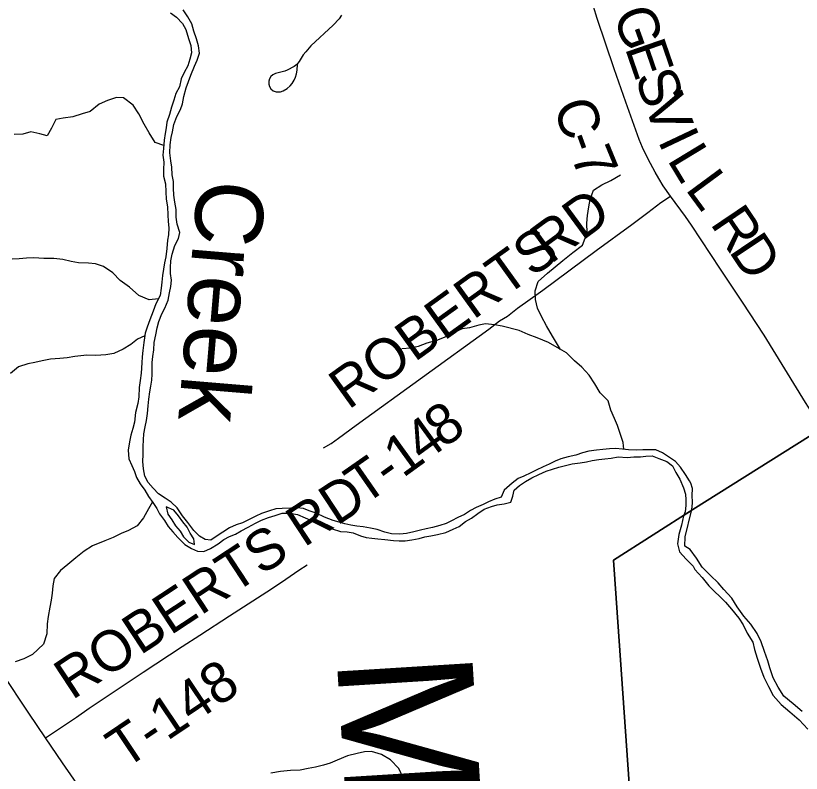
# Model space of a CAD drawing. Extents: x 114843 to 284848, y 317643 to 566895.
# Drawn here: x 131005 to 136809, y 369032 to 374624 of the extents above; entities that cross this region are included whole.
import ezdxf

# ---------------------------------------------------------------- set-up
doc = ezdxf.new("R2010")
doc.units = 0
for name, color, linetype in [('GM_X_County', 7, 'Continuous'), ('GM_X_County_Road', 7, 'Continuous'), ('GM_X_County_Road_Text', 7, 'Continuous'), ('GM_X_County_Text', 7, 'Continuous'), ('GM_X_Major_River', 7, 'Continuous'), ('GM_X_Major_River_Text', 7, 'Continuous'), ('GM_X_Minor_River', 7, 'Continuous'), ('GM_X_Township', 7, 'Continuous'), ('GM_X_Township_Road', 7, 'Continuous'), ('GM_X_Township_Road_Text', 7, 'Continuous')]:
    doc.layers.add(name, color=color, linetype=linetype)

msp = doc.modelspace()

# ---------------------------------------------------------------- linework, layer by layer
at = {"layer": 'GM_X_County'}
for points in [[(136968.4, 371581.2), (136006.5, 370979.4), (135421.8, 370605.4), (135737.9, 366111.8), (135755.1, 365552.2), (135993.5, 361781.9), (136125.6, 359790), (136368.2, 355174.3), (136711.7, 350199.2)], [(136711.7, 350199.2), (136368.2, 355174.3), (136125.6, 359790), (135993.5, 361781.9), (135755.1, 365552.2), (135737.9, 366111.8), (135421.8, 370605.4), (136006.5, 370979.4), (136968.4, 371581.2)]]:
    msp.add_lwpolyline(points, dxfattribs=at)
at = {"layer": 'GM_X_County_Road'}
for points in [[(135841.5, 373292.9), (135789.6, 373367.5), (135755.3, 373422.6), (135728.5, 373469.8), (135678.2, 373564.6), (135636.6, 373652), (135610.5, 373710.6), (135511.8, 373985.5), (135426.4, 374232.4), (135302.1, 374603.2), (135273.9, 374692.3), (135265.3, 374728), (135253.1, 374792.2), (135241.4, 374889.7), (135215.2, 375313.6), (135179.9, 375845.6)], [(136969.6, 371578.4), (136929.1, 371632.2), (136839.2, 371768.1), (136533.7, 372265.6), (136375.3, 372510.9), (136212.9, 372753.6), (135998.8, 373078.7), (135953.6, 373143.4), (135841.5, 373292.9)], [(131225, 369294.8), (131101.9, 369476.9), (130902.5, 369777), (130754.8, 370003), (130482.4, 370431.5), (129468.2, 372006.3)], [(133463.4, 365462.7), (133292, 365840.8), (133167, 366108.3), (133044.5, 366376.5), (132917.9, 366642.4), (132696.3, 367116.9), (132650.6, 367203.8), (132616.6, 367259.8), (132487.8, 367449.5), (132023.4, 368123.6), (131763.1, 368506), (131601.1, 368747.2), (131351.4, 369108.1), (131225, 369294.8)]]:
    msp.add_lwpolyline(points, dxfattribs=at)
at = {"layer": 'GM_X_Major_River'}
msp.add_line((135996.9, 370968.9), (135939.5, 370932.1), dxfattribs=at)
for points in [[(132149.2, 374646.3), (132193.1, 374614.2), (132237.1, 374568.1), (132263, 374521.9), (132283, 374455.8), (132298.9, 374403.7), (132302.9, 374351.6), (132290.8, 374303.5), (132276.8, 374253.4), (132248.8, 374205.3), (132228.7, 374159.3), (132214.7, 374099.2), (132188.7, 374049.1), (132172.7, 374001), (132156.6, 373948.9), (132140.6, 373894.8), (132122.6, 373838.7), (132116.5, 373796.6), (132108.5, 373754.5), (132102.5, 373706.4), (132096.4, 373644.3), (132092.4, 373594.2), (132100.3, 373544.1), (132098.3, 373488), (132098.3, 373439.9), (132112.2, 373383.8), (132114.2, 373323.7), (132118.1, 373269.6), (132126.1, 373213.5), (132130, 373153.4), (132132, 373105.3), (132136, 373059.2), (132133.9, 373007.1), (132125.9, 372967.1), (132121.8, 372907), (132113.8, 372844.8), (132103.8, 372800.8), (132097.7, 372754.7), (132089.7, 372706.6), (132083.7, 372658.5), (132079.7, 372614.4), (132071.6, 372558.4), (132041.6, 372498.2), (132021.6, 372444.2), (131995.5, 372380.1), (131977.5, 372326), (131961.5, 372279.9), (131951.4, 372211.8), (131943.4, 372153.7), (131939.4, 372105.6), (131937.3, 372061.5), (131931.3, 371985.4), (131925.2, 371931.3), (131917.2, 371879.2), (131915.2, 371811.1), (131907.1, 371761), (131891.1, 371694.9), (131883, 371624.8), (131871, 371576.7), (131855, 371528.6), (131845, 371478.6)], [(131989.1, 371795), (131997.1, 371847.1), (132003.2, 371889.2), (132011.2, 371935.3), (132013.2, 371979.4), (132013.3, 372065.5), (132017.3, 372109.6), (132025.3, 372157.7), (132029.4, 372211.7), (132039.4, 372269.8), (132051.5, 372319.9), (132063.5, 372368), (132085.5, 372424.1), (132107.5, 372466.2), (132131.6, 372524.3), (132141.6, 372578.4), (132151.6, 372624.4), (132155.7, 372672.5), (132147.7, 372720.6), (132147.7, 372766.7), (132151.8, 372814.8), (132161.8, 372864.9), (132181.8, 372927), (132207.9, 372981), (132217.9, 373025.1), (132197.9, 373085.2), (132192, 373137.3), (132190, 373193.5), (132182.1, 373247.6), (132174.1, 373299.7), (132172.2, 373351.8), (132170.2, 373399.8), (132160.2, 373449.9), (132158.3, 373506), (132150.3, 373552.1), (132144.4, 373612.3), (132146.4, 373672.4), (132154.4, 373724.5), (132164.5, 373768.5), (132174.5, 373820.6), (132196.5, 373880.7), (132222.6, 373932.8), (132236.6, 373974.9), (132246.6, 374029), (132264.7, 374091.1), (132282.7, 374139.2), (132298.7, 374185.3), (132326.8, 374251.4), (132344.8, 374297.5), (132362.8, 374347.6), (132356.9, 374401.7), (132340.9, 374453.8), (132321, 374509.9), (132307, 374564), (132277.1, 374616.1), (132243.2, 374668.2)], [(135994, 371173.4), (135982.4, 371190.5), (135954.5, 371238.6), (135916.5, 371290.7), (135880.6, 371334.8), (135834.6, 371362.8), (135784.7, 371396.9), (135734.7, 371421), (135682.7, 371419), (135638.8, 371419), (135588.8, 371417), (135532.8, 371421), (135486.9, 371425.1), (135436.9, 371429.1), (135392.9, 371427.1), (135342.9, 371423.1), (135296.9, 371417.1), (135239, 371411.1), (135193, 371397.1), (135143, 371381.1), (135087, 371367.1), (135033.1, 371353.1), (134991.1, 371335.1), (134945.1, 371315.1), (134903.1, 371293.1), (134851.1, 371269), (134811.1, 371251), (134759.1, 371225), (134717.1, 371207), (134673.1, 371174.9), (134613.1, 371120.9), (134591.1, 371070.8), (134545.1, 371054.8), (134499.1, 371036.8), (134459.2, 371016.8), (134407.2, 370994.8), (134365.2, 370972.7), (134321.2, 370942.7), (134271.2, 370920.7), (134225.2, 370894.7), (134185.2, 370876.6), (134139.2, 370860.6), (134085.2, 370846.6), (134037.3, 370836.6), (133995.3, 370826.6), (133945.3, 370814.6), (133893.3, 370802.6), (133843.3, 370796.6), (133781.4, 370800.7), (133731.4, 370812.7), (133675.5, 370830.8), (133627.5, 370840.8), (133571.5, 370850.8), (133525.6, 370856.9), (133481.6, 370862.9), (133437.6, 370872.9), (133395.7, 370887), (133351.7, 370897), (133287.8, 370923.1), (133223.8, 370953.1), (133173.8, 370969.2), (133131.9, 370987.2), (133083.9, 370991.3), (133037.9, 370989.3), (132974, 370987.3), (132928, 370985.3), (132880, 370969.3), (132822, 370949.3), (132780, 370931.3), (132680.1, 370881.2), (132634.1, 370865.2), (132584.1, 370845.2), (132536.1, 370811.2), (132486.1, 370781.1), (132446.1, 370753.1), (132404.1, 370757.1), (132362.2, 370783.2), (132322.2, 370825.3), (132276.3, 370883.4), (132238.4, 370933.5), (132198.4, 370991.6), (132154.5, 371033.7), (132110.5, 371063.7), (132060.6, 371095.8), (132020.6, 371137.9), (131982.7, 371178), (131958.7, 371226.1), (131948.8, 371280.2), (131944.8, 371334.3), (131946.8, 371384.4), (131946.9, 371444.5), (131948.9, 371492.5), (131952.9, 371538.6), (131961, 371588.7), (131971, 371636.8), (131979, 371688.9), (131985.1, 371745), (131989.1, 371795)], [(131845, 371478.6), (131836.9, 371418.5), (131840.9, 371354.3), (131862.8, 371304.3), (131882.8, 371260.2), (131898.7, 371216.1), (131924.7, 371170), (131958.7, 371121.9), (131986.6, 371075.8), (132018.6, 371031.7), (132048.5, 370987.6), (132066.5, 370947.6), (132104.4, 370897.5), (132132.4, 370853.4), (132166.3, 370813.3), (132202.3, 370773.2), (132254.2, 370721.1), (132304.2, 370691.1), (132348.1, 370671), (132394.1, 370669), (132444.1, 370691), (132500.1, 370727), (132544.1, 370757.1), (132584.1, 370781.1), (132628, 370797.1), (132672, 370821.1), (132722, 370849.2), (132778, 370879.2), (132822, 370901.2), (132874, 370921.2), (132922, 370935.2), (132974, 370951.2), (133029.9, 370951.2), (133085.9, 370943.2), (133143.8, 370917.1), (133189.8, 370899.1), (133239.7, 370877), (133287.7, 370858.9), (133343.7, 370836.9), (133405.6, 370816.8), (133453.6, 370814.8), (133497.6, 370806.8), (133551.5, 370784.7), (133593.5, 370772.7), (133637.4, 370766.7), (133681.4, 370762.6), (133733.4, 370758.6), (133797.3, 370750.6), (133839.3, 370748.6), (133883.3, 370748.5), (133931.3, 370754.5), (133985.2, 370766.5), (134027.2, 370776.5), (134073.2, 370784.5), (134121.2, 370794.5), (134183.2, 370808.5), (134237.2, 370834.5), (134281.1, 370854.6), (134329.1, 370890.6), (134373.1, 370914.6), (134419.1, 370950.7), (134467.1, 370980.7), (134519.1, 371002.7), (134563.1, 371014.7), (134613.1, 371020.7), (134663, 371034.7), (134679.1, 371078.8), (134687.1, 371122.9), (134727.1, 371156.9), (134771.1, 371184.9), (134817.1, 371213), (134869.1, 371237), (134925.1, 371263), (135017, 371291), (135077, 371307), (135117, 371317), (135175, 371323), (135222.9, 371331), (135264.9, 371341), (135312.9, 371349), (135356.9, 371353), (135404.9, 371359), (135456.8, 371369), (135522.8, 371362.9), (135570.8, 371368.9), (135620.7, 371368.9), (135660.7, 371372.9), (135706.7, 371374.9), (135756.7, 371356.8), (135814.6, 371334.8), (135856.6, 371300.7), (135882.5, 371252.6), (135912.5, 371204.5), (135938.4, 371138.4), (135952.3, 371092.3), (135956.3, 371050.3), (135956.3, 371008.2), (135950.9, 370962.3), (135939.5, 370932.1)], [(135996.9, 370968.9), (136002.3, 370997.3), (136005.8, 371032.9), (136003.6, 371081.6), (136005.1, 371135.4), (135994, 371173.4)], [(132115.8, 370999.6), (132128.4, 370945.5), (132158.4, 370903.5), (132186.3, 370859.4), (132220.3, 370819.3), (132244.2, 370777.2), (132284.2, 370739.1), (132326.2, 370721.1), (132324.1, 370743.1)], [(132324.1, 370743.1), (132322.2, 370763.2), (132294.2, 370805.2), (132272.3, 370849.3), (132240.3, 370889.4), (132208.4, 370933.5), (132172.4, 370973.6), (132115.8, 370999.6)], [(135987.6, 370682.9), (135949.7, 370708.1), (135950.2, 370778.2), (135996.9, 370968.9)], [(135939.5, 370932.1), (135922.9, 370864.6), (135904.4, 370794.6), (135893.8, 370726.5), (135908.9, 370666.7), (135958.1, 370612.4), (136009.2, 370562), (136023.3, 370536.7)], [(136815.1, 369488.5), (136749.3, 369544.6), (136679.4, 369600.8), (136637.5, 369666.9), (136601.6, 369737), (136575.8, 369811.1), (136561.9, 369863.2), (136538, 369931.3), (136512.2, 370001.5), (136482.3, 370063.6), (136436.4, 370131.7), (136384.6, 370191.8), (136334.7, 370262), (136294.8, 370324.1), (136237, 370388.3), (136195.1, 370438.4), (136137.2, 370492.5), (136077.3, 370552.7), (136035.4, 370620.8), (135987.6, 370682.9)], [(136023.3, 370536.7), (136077.1, 370476.6), (136127, 370416.4), (136248.8, 370294.1), (136292.7, 370244), (136346.5, 370177.9), (136378.4, 370127.8), (136408.3, 370065.7), (136450.2, 369999.5), (136462.1, 369945.4), (136483.9, 369881.3), (136507.8, 369809.2), (136531.7, 369741.1), (136565.5, 369673), (136601.4, 369606.9), (136659.2, 369538.7), (136723.1, 369486.6), (136793, 369426.4), (136856.9, 369358.3)]]:
    msp.add_lwpolyline(points, dxfattribs=at)
at = {"layer": 'GM_X_Minor_River'}
for points in [[(132098.6, 373667.2), (132036.5, 373688.4), (131990.6, 373760.6), (131954.6, 373824.7), (131914.7, 373900.9), (131872.8, 373963), (131802.9, 374017.2), (131750.9, 374021.2), (131682.9, 373999.2), (131622.9, 373971.1), (131554.9, 373917.1), (131497, 373899.1), (131427, 373879.1), (131357, 373867.1), (131303, 373859.1), (131269, 373795), (131237, 373738.9), (131183, 373752.9), (131117.1, 373767), (131059.1, 373751), (130993.1, 373747)], [(135030, 372160), (134971.7, 372258.7), (134925.8, 372334.8), (134889.9, 372403), (134860, 372465.1), (134846, 372529.2), (134844.1, 372593.3), (134864.1, 372663.5), (134934.1, 372723.5), (134990.1, 372769.6), (135048.1, 372817.6), (135122.1, 372877.7), (135192.1, 372931.8), (135226.2, 373022), (135224.2, 373094.1), (135230.3, 373150.2), (135240.3, 373214.3), (135248.3, 373268.4), (135274.4, 373336.5), (135334.4, 373376.6), (135402.4, 373408.6), (135472.3, 373450.7)], [(132059.6, 372534.3), (131991.6, 372528.3), (131915.7, 372558.4), (131845.8, 372620.6), (131777.9, 372670.7), (131723.9, 372726.8), (131654, 372772.9), (131594.1, 372793), (131542.1, 372799), (131468.1, 372801), (131414.2, 372809.1), (131354.2, 372825.1), (131286.3, 372831.2), (131214.3, 372831.2), (131138.4, 372837.2), (131084.4, 372835.3), (131030.4, 372829.3), (130978.4, 372827.3)], [(135497.7, 371424.1), (135492.9, 371473.1), (135451, 371599.4), (135429, 371651.5), (135401.1, 371711.6), (135381.2, 371781.7), (135323.2, 371841.8), (135283.3, 371906), (135241.4, 371970.1), (135187.5, 372030.2), (135133.5, 372076.3), (135073.6, 372136.4), (135021.6, 372164.5), (134941.7, 372212.6), (134857.8, 372246.7), (134791.9, 372270.8), (134725.9, 372300.9), (134598, 372333), (134542, 372343), (134476.1, 372349), (134426.1, 372339), (134358.1, 372321), (134304.2, 372313), (134236.2, 372283), (134170.2, 372249), (134114.2, 372227), (134042.2, 372207), (133978.2, 372182.9), (133924.3, 372170.9), (133858.3, 372165)], [(131958.9, 372262.2), (131905.5, 372235.8), (131855.5, 372197.8), (131799.5, 372161.8), (131729.5, 372131.7), (131671.5, 372121.7), (131597.6, 372115.8), (131529.6, 372119.8), (131441.7, 372109.8), (131385.7, 372097.8), (131331.7, 372093.8), (131261.7, 372089.9), (131199.8, 372077.9), (131147.8, 372063.9), (131095.8, 372053.8), (131025.8, 372031.8), (130965.8, 371983.8)], [(132015, 371036.6), (131986.5, 370983.7), (131948.5, 370917.6), (131902.5, 370859.5), (131838.5, 370823.5), (131784.5, 370801.4), (131724.5, 370773.4), (131662.6, 370747.4), (131572.6, 370711.4), (131510.6, 370671.3), (131448.6, 370623.3), (131390.6, 370573.2), (131336.6, 370529.2), (131290.6, 370469.1), (131280.6, 370415), (131274.5, 370360.9), (131268.5, 370310.8), (131258.5, 370258.7), (131244.4, 370188.6), (131238.4, 370134.6), (131234.3, 370060.4), (131210.3, 369984.3), (131128.3, 369908.2), (131066.3, 369878.2), (131000.3, 369854.2)], [(133866.6, 368999.6), (133834.6, 369067.7), (133774.7, 369131.8), (133708.7, 369171.9), (133634.8, 369194), (133582.8, 369190), (133528.8, 369178), (133456.8, 369160), (133380.8, 369128), (133328.8, 369108), (133278.8, 369092), (133220.8, 369078), (133166.8, 369068), (133106.8, 369054), (133034.8, 369052.1), (132960.8, 369044.1), (132890.8, 369032.1)]]:
    msp.add_lwpolyline(points, dxfattribs=at)
at = {"layer": 'GM_X_Township'}
for points in [[(136711.7, 350199.2), (136368.2, 355174.3), (136125.6, 359790), (135993.5, 361781.9), (135755.1, 365552.2), (135737.9, 366111.8), (135421.8, 370605.4), (136006.5, 370979.4), (136968.4, 371581.2), (141444.1, 374577.2), (141509.7, 374219), (141544.1, 373869.4), (141529.2, 373631.9), (141501.4, 373413.8), (141428, 373267.9), (141184.5, 372989.4), (143664.1, 371809.5), (146990, 369444.6), (153829.1, 364581.7)], [(136968.4, 371581.2), (136006.5, 370979.4), (135421.8, 370605.4), (135737.9, 366111.8), (135755.1, 365552.2), (134429.7, 365500.7), (133462.2, 365465.5), (124873.4, 365078.4), (119921.9, 364797.1), (114843.2, 364464.3)]]:
    msp.add_lwpolyline(points, dxfattribs=at)
at = {"layer": 'GM_X_Township_Road'}
for points in [[(133412.6, 374629.7), (133395.2, 374602.3), (133350.4, 374555), (133186, 374401.6), (133147.5, 374358.6), (133129, 374334.7), (133098.7, 374286.6), (133081.9, 374265.3), (133061.9, 374250.4), (133011.5, 374221.8), (132993.2, 374214.3), (132923.8, 374197.1), (132903.7, 374188.3), (132891.2, 374176.1), (132881.5, 374159.4), (132875.9, 374141.6), (132875.5, 374119.7), (132881.4, 374101.9), (132890.1, 374085.9), (132906.3, 374071.1), (132929.3, 374062.6), (132961.5, 374063.4), (132982.1, 374071.1), (133010.2, 374087.9), (133032.5, 374107), (133047.9, 374124.4), (133063.2, 374148.1), (133073.4, 374171.7), (133080.7, 374196.5), (133084.5, 374222.4), (133086.3, 374265.3)], [(133279.5, 371434.2), (133336.3, 371467.7), (133390.2, 371504.8), (133521.1, 371602.9), (134501.7, 372311.7), (134579.7, 372371.4), (134639.1, 372407.6), (134713.3, 372465), (134898.8, 372598.9), (135292.3, 372891.2), (135557.4, 373082.2), (135675.9, 373171.1), (135771.2, 373246.8), (135841.5, 373292.9)], [(131225, 369294.8), (131306.1, 369346.8), (131454.3, 369445.7), (131548.6, 369512.5), (131946.1, 369779.6), (132233.9, 369969.2), (132365.5, 370052.4), (132584, 370195.4), (132859.4, 370370.8), (132968.1, 370443.1), (133095.9, 370531.3), (133158.4, 370570.1)]]:
    msp.add_lwpolyline(points, dxfattribs=at)

# ---------------------------------------------------------------- texts
at = {"layer": 'GM_X_County_Road_Text'}
for s, rotation, p in [('G', 289.78861, (135414.7, 374635.5)), ('E', 289.01063, (135503.7, 374388.1)), ('S', 289.02058, (135576.9, 374175.8)), ('V', 289.71614, (135644.1, 373980.7)), ('C', 288.24186, (134974.9, 373961)), ('-', 289.99829, (135055.3, 373717.5)), ('I', 295.29468, (135745.4, 373702.7)), ('7', 292.39674, (135102.4, 373588.9)), ('L', 301.20961, (135814.1, 373561.6)), ('L', 306.42291, (135946.9, 373344.9)), ('R', 303.95673, (136130.9, 373091.2)), ('D', 303.81891, (136268.4, 372886.9))]:
    msp.add_text(s, height=300, rotation=rotation, dxfattribs=at).set_placement(p)
at = {"layer": 'GM_X_County_Text'}
msp.add_text('MADISON COUNTY', height=1000.063, rotation=273.56392, dxfattribs=at).set_placement((133375.9, 369893.3))
at = {"layer": 'GM_X_Major_River_Text'}
msp.add_text('Creek', height=500.12, rotation=265.23612, dxfattribs=at).set_placement((132354.2, 373425.1))
at = {"layer": 'GM_X_Township_Road_Text'}
for s, height, rotation, p in [('RD', 300.02, 36.29473, (134955.4, 372786.4)), ('ROBERTS', 300.02, 35.7536, (133463.2, 371711.4)), ('8', 300, 35.98307, (134165.3, 371425.6)), ('4', 300, 35.97026, (134015.7, 371317)), ('1', 300, 35.89844, (133865.6, 371208.4)), ('T', 300, 34.82085, (133576.3, 371004.8)), ('-', 300, 35.70309, (133764.7, 371135.9)), ('ROBERTS RD', 300.02, 33.3388, (131421.7, 369568.7)), ('T-148', 300.02, 33.8794, (131809.8, 369057))]:
    msp.add_text(s, height=height, rotation=rotation, dxfattribs=at).set_placement(p)

doc.saveas('drawing.dxf')
